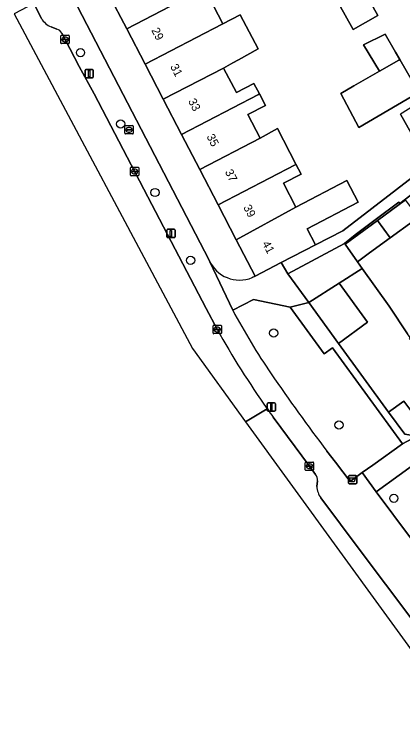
# Model space of a CAD drawing. Extents: x 159817 to 160765, y 380688 to 381638.
# Drawn here: x 159869.3 to 159915.8, y 381234.9 to 381320.5 of the extents above; entities that cross this region are included whole.
import ezdxf

# ---------------------------------------------------------------- set-up
doc = ezdxf.new("R2010")
doc.units = 0
for name, color, linetype in [('IMGEO_Afvalbak', 7, 'Continuous'), ('IMGEO_Boom', 7, 'Continuous'), ('IMGEO_Brandkraan', 7, 'Continuous'), ('IMGEO_Erf', 7, 'Continuous'), ('IMGEO_Groenvoorziening', 7, 'Continuous'), ('IMGEO_Kolk', 7, 'Continuous'), ('IMGEO_Lichtmast', 7, 'Continuous'), ('IMGEO_Muur', 7, 'Continuous'), ('IMGEO_Pand', 7, 'Continuous'), ('IMGEO_Pand_nummerreeks', 7, 'Continuous'), ('IMGEO_Rijbaan_lokaal_open', 7, 'Continuous'), ('IMGEO_Voetpad_open', 7, 'Continuous')]:
    doc.layers.add(name, color=color, linetype=linetype)

msp = doc.modelspace()

# ---------------------------------------------------------------- linework, layer by layer
at = {"layer": 'IMGEO_Afvalbak'}
for p, q in [((159909.311, 381264.329), (159909.311, 381265.129)), ((159909.311, 381265.129), (159909.311, 381264.329)), ((159909.411, 381265.229), (159910.201, 381265.229)), ((159910.201, 381265.229), (159909.411, 381265.229)), ((159910.301, 381265.129), (159910.301, 381264.329)), ((159910.301, 381264.329), (159910.301, 381265.129)), ((159910.201, 381264.229), (159909.411, 381264.229)), ((159909.411, 381264.229), (159910.201, 381264.229))]:
    msp.add_line(p, q, dxfattribs=at)
msp.add_lwpolyline([(159909.454, 381264.943), (159910.158, 381264.943), (159910.009, 381264.473), (159909.603, 381264.473), (159909.454, 381264.943)], dxfattribs=at)
for centre, start, end in [((159909.411, 381265.129), 90, 180), ((159909.411, 381265.129), 90, 180), ((159910.201, 381265.129), 0, 90), ((159910.201, 381265.129), 360, 90), ((159909.411, 381264.329), 180, 270), ((159909.411, 381264.329), 180, 270), ((159910.201, 381264.329), 270, 0), ((159910.201, 381264.329), 270, 0)]:
    msp.add_arc(centre, 0.1, start, end, dxfattribs=at)
at = {"layer": 'IMGEO_Boom'}
for centre in [(159877.225, 381315.886), (159882.032, 381307.342), (159886.154, 381299.131), (159890.408, 381291), (159900.354, 381282.291), (159908.18, 381271.277), (159914.742, 381262.496)]:
    msp.add_circle(centre, 0.489, dxfattribs=at)
at = {"layer": 'IMGEO_Brandkraan'}
for p, q in [((159882.537, 381306.222), (159882.537, 381307.074)), ((159882.612, 381307.148), (159883.464, 381307.148)), ((159882.796, 381306.642), (159882.796, 381306.654)), ((159883.234, 381306.605), (159882.836, 381306.605)), ((159882.839, 381306.691), (159883.237, 381306.691)), ((159883.025, 381306.928), (159883.05, 381306.928)), ((159883.28, 381306.654), (159883.28, 381306.642)), ((159883.538, 381307.074), (159883.538, 381306.222)), ((159883.464, 381306.148), (159882.612, 381306.148)), ((159883.048, 381306.368), (159883.023, 381306.368))]:
    msp.add_line(p, q, dxfattribs=at)
for points in [[(159882.537, 381306.222), (159882.537, 381307.074)], [(159882.612, 381307.148), (159883.464, 381307.148)], [(159883.538, 381307.074), (159883.538, 381306.222)], [(159883.464, 381306.148), (159882.612, 381306.148)]]:
    msp.add_lwpolyline(points, dxfattribs=at)
for centre, radius, start, end in [((159882.614, 381307.072), 0.0765, 91.55205, 178.44795), ((159882.614, 381307.072), 0.0765, 91.55205, 178.44795), ((159882.836, 381306.651), 0.0403, 85.87752, 175.75265), ((159882.833, 381306.641), 0.0366, 178.93798, 274.71019), ((159883.237, 381306.648), 0.043, 264.86636, 352.45326), ((159883.241, 381306.653), 0.0386, 1.73085, 96.63898), ((159883.462, 381307.072), 0.0765, 1.55205, 88.44795), ((159883.462, 381307.072), 0.0765, 1.55205, 88.44795), ((159882.614, 381306.224), 0.0765, 181.55205, 268.44795), ((159882.614, 381306.224), 0.0765, 181.55205, 268.44795), ((159883.462, 381306.224), 0.0765, 271.55205, 358.44795), ((159883.462, 381306.224), 0.0765, 271.55205, 358.44795)]:
    msp.add_arc(centre, radius, start, end, dxfattribs=at)
for centre, major_axis, ratio, start_param, end_param in [((159883.024, 381306.648), (-0.387, 0.002), 0.722429, 4.712389, 7.853982), ((159883.049, 381306.648), (-0.39, 0.002), 0.717154, 1.570796, 4.712389)]:
    msp.add_ellipse(centre, major_axis=major_axis, ratio=ratio, start_param=start_param, end_param=end_param, dxfattribs=at)
at = {"layer": 'IMGEO_Erf'}
for points in [[(159897.797, 381288.94), (159898.139, 381289.105), (159895.883, 381293.45), (159893.697, 381297.662), (159891.51, 381301.874), (159889.323, 381306.087), (159887.137, 381310.299), (159884.95, 381314.511), (159882.763, 381318.723), (159880.576, 381322.936), (159878.321, 381327.28), (159877.726, 381326.964)], [(159892.086, 381323.596), (159894.285, 381319.359), (159896.361, 381320.437), (159898.486, 381316.344), (159896.15, 381315.044), (159895.453, 381314.656), (159894.359, 381314.047), (159895.889, 381311.104), (159898.002, 381312.202), (159898.659, 381310.937), (159899.375, 381309.557), (159897.26, 381308.464), (159898.732, 381305.623), (159900.799, 381306.817), (159903.032, 381302.513), (159903.637, 381301.347), (159901.524, 381300.251), (159903.017, 381297.373), (159909.112, 381300.562), (159910.461, 381297.964), (159904.366, 381294.775), (159905.363, 381292.855), (159908.642, 381294.557), (159918.541, 381302.149)], [(159911.163, 381323.364), (159912.844, 381320.321), (159909.865, 381318.675), (159908.174, 381321.735)], [(159876.334, 381322.443), (159892.634, 381291.044)], [(159917.49, 381310.994), (159910.567, 381306.933), (159908.415, 381311.006), (159909.973, 381311.903), (159913.036, 381313.667), (159911.101, 381316.81), (159913.7, 381318.112), (159914.953, 381315.938), (159915.458, 381315.062), (159917.576, 381311.386)], [(159917.198, 381305.617), (159915.538, 381308.528), (159915.639, 381308.59), (159915.858, 381308.723)], [(159917.549, 381299.394), (159915.46, 381297.818), (159915.329, 381297.991), (159912.656, 381295.975), (159910.101, 381294.048), (159908.848, 381293.033), (159908.913, 381292.942), (159912.794, 381295.783), (159916.164, 381298.25)], [(159917.056, 381295.702), (159914.306, 381293.689), (159911.839, 381291.885), (159910.407, 381290.838), (159910.973, 381290.04), (159914.19, 381285.509), (159916.396, 381282.185)]]:
    msp.add_lwpolyline(points, dxfattribs=at)
for points in [[(159908.186, 381288.26), (159904.555, 381285.942), (159908.11, 381281.06), (159911.58, 381283.599)], [(159922.465, 381273.568), (159921.01, 381275.583), (159917.013, 381272.701), (159915.964, 381274.153), (159914.122, 381272.811), (159916.058, 381270.188), (159917.486, 381269.946)]]:
    msp.add_lwpolyline(points, close=True, dxfattribs=at)
msp.add_arc((159896.278, 381292.599), 3.962, 203.10867, 292.54807, dxfattribs=at)
at = {"layer": 'IMGEO_Groenvoorziening'}
for points in [[(159907.385, 381280.507), (159906.42, 381279.793), (159902.353, 381285.415), (159897.947, 381286.3), (159895.464, 381285.024)], [(159906.736, 381268.158), (159907.762, 381266.819), (159909.52, 381264.523), (159910.976, 381265.571), (159912.222, 381266.468), (159915.771, 381269.023), (159907.385, 381280.507)]]:
    msp.add_lwpolyline(points, dxfattribs=at)
msp.add_lwpolyline([(159918.337, 381267.42), (159918.153, 381267.285), (159912.646, 381263.252), (159916.734, 381257.771), (159922.213, 381261.774)], close=True, dxfattribs=at)
for centre, radius, start, end in [((159962.434, 381320.353), 75.717, 207.8135, 214.5492), ((160061.349, 381386.548), 194.734, 214.0855, 217.44184)]:
    msp.add_arc(centre, radius, start, end, dxfattribs=at)
at = {"layer": 'IMGEO_Kolk'}
for p, q in [((159874.878, 381317.043), (159874.878, 381317.895)), ((159874.953, 381317.969), (159875.805, 381317.969)), ((159875.366, 381317.749), (159875.391, 381317.749)), ((159875.879, 381317.895), (159875.879, 381317.043)), ((159875.805, 381316.969), (159874.953, 381316.969)), ((159875.137, 381317.463), (159875.137, 381317.475)), ((159875.575, 381317.426), (159875.177, 381317.426)), ((159875.18, 381317.512), (159875.578, 381317.512)), ((159875.389, 381317.189), (159875.364, 381317.189)), ((159875.621, 381317.475), (159875.621, 381317.463)), ((159883.281, 381302.149), (159884.133, 381302.149)), ((159883.206, 381301.223), (159883.206, 381302.075)), ((159883.465, 381301.643), (159883.465, 381301.655)), ((159883.903, 381301.606), (159883.505, 381301.606)), ((159883.508, 381301.692), (159883.906, 381301.692)), ((159883.717, 381301.369), (159883.692, 381301.369)), ((159883.694, 381301.929), (159883.719, 381301.929)), ((159883.949, 381301.655), (159883.949, 381301.643)), ((159884.207, 381302.075), (159884.207, 381301.223)), ((159884.133, 381301.149), (159883.281, 381301.149)), ((159893.097, 381282.295), (159893.097, 381283.147)), ((159893.172, 381283.221), (159894.024, 381283.221)), ((159893.356, 381282.715), (159893.356, 381282.727)), ((159893.794, 381282.678), (159893.396, 381282.678)), ((159893.399, 381282.764), (159893.797, 381282.764)), ((159893.585, 381283.001), (159893.61, 381283.001)), ((159893.84, 381282.727), (159893.84, 381282.715)), ((159894.098, 381283.147), (159894.098, 381282.295)), ((159894.024, 381282.221), (159893.172, 381282.221)), ((159893.608, 381282.441), (159893.583, 381282.441)), ((159904.138, 381265.904), (159904.138, 381266.756)), ((159904.213, 381266.83), (159905.065, 381266.83)), ((159904.397, 381266.324), (159904.397, 381266.336)), ((159904.835, 381266.287), (159904.437, 381266.287)), ((159904.44, 381266.373), (159904.838, 381266.373)), ((159904.626, 381266.61), (159904.651, 381266.61)), ((159904.881, 381266.336), (159904.881, 381266.324)), ((159905.139, 381266.756), (159905.139, 381265.904)), ((159905.065, 381265.83), (159904.213, 381265.83)), ((159904.649, 381266.05), (159904.624, 381266.05))]:
    msp.add_line(p, q, dxfattribs=at)
for points in [[(159874.878, 381317.043), (159874.878, 381317.895)], [(159874.953, 381317.969), (159875.805, 381317.969)], [(159875.879, 381317.895), (159875.879, 381317.043)], [(159875.805, 381316.969), (159874.953, 381316.969)], [(159883.281, 381302.149), (159884.133, 381302.149)], [(159883.206, 381301.223), (159883.206, 381302.075)], [(159884.207, 381302.075), (159884.207, 381301.223)], [(159884.133, 381301.149), (159883.281, 381301.149)], [(159893.097, 381282.295), (159893.097, 381283.147)], [(159893.172, 381283.221), (159894.024, 381283.221)], [(159894.098, 381283.147), (159894.098, 381282.295)], [(159894.024, 381282.221), (159893.172, 381282.221)], [(159904.138, 381265.904), (159904.138, 381266.756)], [(159904.213, 381266.83), (159905.065, 381266.83)], [(159905.139, 381266.756), (159905.139, 381265.904)], [(159905.065, 381265.83), (159904.213, 381265.83)]]:
    msp.add_lwpolyline(points, dxfattribs=at)
for centre, radius, start, end in [((159874.955, 381317.893), 0.0765, 91.55205, 178.44795), ((159874.955, 381317.893), 0.0765, 91.55205, 178.44795), ((159875.803, 381317.893), 0.0765, 1.55205, 88.44795), ((159875.803, 381317.893), 0.0765, 1.55205, 88.44795), ((159874.955, 381317.045), 0.0765, 181.55205, 268.44795), ((159874.955, 381317.045), 0.0765, 181.55205, 268.44795), ((159875.177, 381317.472), 0.0403, 85.87752, 175.75265), ((159875.174, 381317.462), 0.0366, 178.93798, 274.71019), ((159875.578, 381317.469), 0.043, 264.86636, 352.45326), ((159875.582, 381317.474), 0.0386, 1.73085, 96.63898), ((159875.803, 381317.045), 0.0765, 271.55205, 358.44795), ((159875.803, 381317.045), 0.0765, 271.55205, 358.44795), ((159883.283, 381302.073), 0.0765, 91.55205, 178.44795), ((159883.283, 381302.073), 0.0765, 91.55205, 178.44795), ((159884.131, 381302.073), 0.0765, 1.55205, 88.44795), ((159884.131, 381302.073), 0.0765, 1.55205, 88.44795), ((159883.505, 381301.652), 0.0403, 85.87752, 175.75265), ((159883.502, 381301.642), 0.0366, 178.93798, 274.71019), ((159883.906, 381301.649), 0.043, 264.86636, 352.45326), ((159883.91, 381301.654), 0.0386, 1.73085, 96.63898), ((159883.283, 381301.225), 0.0765, 181.55205, 268.44795), ((159883.283, 381301.225), 0.0765, 181.55205, 268.44795), ((159884.131, 381301.225), 0.0765, 271.55205, 358.44795), ((159884.131, 381301.225), 0.0765, 271.55205, 358.44795), ((159893.174, 381283.145), 0.0765, 91.55205, 178.44795), ((159893.174, 381283.145), 0.0765, 91.55205, 178.44795), ((159893.396, 381282.724), 0.0403, 85.87752, 175.75265), ((159893.393, 381282.714), 0.0366, 178.93798, 274.71019), ((159893.797, 381282.721), 0.043, 264.86636, 352.45326), ((159893.801, 381282.726), 0.0386, 1.73085, 96.63898), ((159894.022, 381283.145), 0.0765, 1.55205, 88.44795), ((159894.022, 381283.145), 0.0765, 1.55205, 88.44795), ((159893.174, 381282.297), 0.0765, 181.55205, 268.44795), ((159893.174, 381282.297), 0.0765, 181.55205, 268.44795), ((159894.022, 381282.297), 0.0765, 271.55205, 358.44795), ((159894.022, 381282.297), 0.0765, 271.55205, 358.44795), ((159904.215, 381266.754), 0.0765, 91.55205, 178.44795), ((159904.215, 381266.754), 0.0765, 91.55205, 178.44795), ((159904.437, 381266.333), 0.0403, 85.87752, 175.75265), ((159904.434, 381266.323), 0.0366, 178.93798, 274.71019), ((159904.838, 381266.33), 0.043, 264.86636, 352.45326), ((159904.842, 381266.335), 0.0386, 1.73085, 96.63898), ((159905.063, 381266.754), 0.0765, 1.55205, 88.44795), ((159905.063, 381266.754), 0.0765, 1.55205, 88.44795), ((159904.215, 381265.906), 0.0765, 181.55205, 268.44795), ((159904.215, 381265.906), 0.0765, 181.55205, 268.44795), ((159905.063, 381265.906), 0.0765, 271.55205, 358.44795), ((159905.063, 381265.906), 0.0765, 271.55205, 358.44795)]:
    msp.add_arc(centre, radius, start, end, dxfattribs=at)
for centre, major_axis, ratio, start_param, end_param in [((159875.365, 381317.469), (-0.387, 0.002), 0.722429, 4.712389, 7.853982), ((159875.39, 381317.469), (-0.39, 0.002), 0.717154, 1.570796, 4.712389), ((159883.693, 381301.649), (-0.387, 0.002), 0.722429, 4.712389, 7.853982), ((159883.718, 381301.649), (-0.39, 0.002), 0.717154, 1.570796, 4.712389), ((159893.584, 381282.721), (-0.387, 0.002), 0.722429, 4.712389, 7.853982), ((159893.609, 381282.721), (-0.39, 0.002), 0.717154, 1.570796, 4.712389), ((159904.625, 381266.33), (-0.387, 0.002), 0.722429, 4.712389, 7.853982), ((159904.65, 381266.33), (-0.39, 0.002), 0.717154, 1.570796, 4.712389)]:
    msp.add_ellipse(centre, major_axis=major_axis, ratio=ratio, start_param=start_param, end_param=end_param, dxfattribs=at)
at = {"layer": 'IMGEO_Lichtmast'}
for p, q in [((159877.769, 381312.969), (159877.769, 381313.769)), ((159877.769, 381313.769), (159877.769, 381312.969)), ((159877.869, 381313.869), (159878.659, 381313.869)), ((159878.659, 381313.869), (159877.869, 381313.869)), ((159878.759, 381313.769), (159878.759, 381312.969)), ((159878.759, 381312.969), (159878.759, 381313.769)), ((159878.659, 381312.869), (159877.869, 381312.869)), ((159877.869, 381312.869), (159878.659, 381312.869)), ((159887.562, 381293.822), (159887.562, 381294.622)), ((159887.562, 381294.622), (159887.562, 381293.822)), ((159887.662, 381294.722), (159888.452, 381294.722)), ((159888.452, 381294.722), (159887.662, 381294.722)), ((159888.552, 381294.622), (159888.552, 381293.822)), ((159888.552, 381293.822), (159888.552, 381294.622)), ((159888.452, 381293.722), (159887.662, 381293.722)), ((159887.662, 381293.722), (159888.452, 381293.722)), ((159899.687, 381273.932), (159900.477, 381273.932)), ((159900.477, 381273.932), (159899.687, 381273.932)), ((159899.587, 381273.032), (159899.587, 381273.832)), ((159899.587, 381273.832), (159899.587, 381273.032)), ((159900.577, 381273.832), (159900.577, 381273.032)), ((159900.577, 381273.032), (159900.577, 381273.832)), ((159900.477, 381272.932), (159899.687, 381272.932)), ((159899.687, 381272.932), (159900.477, 381272.932))]:
    msp.add_line(p, q, dxfattribs=at)
for points in [[(159878.189, 381313.744), (159878.339, 381313.744), (159878.339, 381312.994), (159878.189, 381312.994), (159878.189, 381313.744)], [(159887.982, 381294.597), (159888.132, 381294.597), (159888.132, 381293.847), (159887.982, 381293.847), (159887.982, 381294.597)], [(159900.007, 381273.807), (159900.157, 381273.807), (159900.157, 381273.057), (159900.007, 381273.057), (159900.007, 381273.807)]]:
    msp.add_lwpolyline(points, dxfattribs=at)
for centre, start, end in [((159877.869, 381313.769), 90, 180), ((159877.869, 381313.769), 90, 180), ((159878.659, 381313.769), 0, 90), ((159878.659, 381313.769), 360, 90), ((159877.869, 381312.969), 180, 270), ((159877.869, 381312.969), 180, 270), ((159878.659, 381312.969), 270, 0), ((159878.659, 381312.969), 270, 0), ((159887.662, 381294.622), 90, 180), ((159887.662, 381294.622), 90, 180), ((159888.452, 381294.622), 0, 90), ((159888.452, 381294.622), 360, 90), ((159887.662, 381293.822), 180, 270), ((159887.662, 381293.822), 180, 270), ((159888.452, 381293.822), 270, 0), ((159888.452, 381293.822), 270, 0), ((159899.687, 381273.832), 90, 180), ((159899.687, 381273.832), 90, 180), ((159900.477, 381273.832), 0, 90), ((159900.477, 381273.832), 360, 90), ((159899.687, 381273.032), 180, 270), ((159899.687, 381273.032), 180, 270), ((159900.477, 381273.032), 270, 0), ((159900.477, 381273.032), 270, 0)]:
    msp.add_arc(centre, 0.1, start, end, dxfattribs=at)
at = {"layer": 'IMGEO_Muur'}
msp.add_lwpolyline([(159908.11, 381281.06), (159904.555, 381285.942)], dxfattribs=at)
at = {"layer": 'IMGEO_Pand'}
for points in [[(159892.086, 381323.596), (159890.638, 381326.385), (159889.913, 381327.782), (159880.576, 381322.936), (159882.763, 381318.723)], [(159894.285, 381319.359), (159892.086, 381323.596), (159882.763, 381318.723), (159884.95, 381314.511), (159894.185, 381319.304)], [(159911.163, 381323.364), (159908.553, 381321.946), (159908.174, 381321.735), (159909.865, 381318.675), (159912.844, 381320.321)], [(159894.285, 381319.359), (159894.185, 381319.304), (159884.95, 381314.511), (159887.137, 381310.299), (159894.359, 381314.047), (159895.453, 381314.656), (159896.15, 381315.044), (159898.486, 381316.344), (159896.361, 381320.437)], [(159913.7, 381318.112), (159911.101, 381316.81), (159913.036, 381313.667), (159915.357, 381315.004), (159915.458, 381315.062), (159914.953, 381315.938)], [(159915.458, 381315.062), (159915.357, 381315.004), (159913.036, 381313.667), (159909.973, 381311.903), (159908.415, 381311.006), (159910.567, 381306.933), (159917.49, 381310.994), (159917.724, 381311.131), (159917.666, 381311.231), (159917.576, 381311.386)], [(159887.137, 381310.299), (159889.323, 381306.087), (159898.559, 381310.88), (159898.659, 381310.937), (159898.002, 381312.202), (159895.889, 381311.104), (159894.359, 381314.047)], [(159898.659, 381310.937), (159898.559, 381310.88), (159889.323, 381306.087), (159891.51, 381301.874), (159898.732, 381305.623), (159897.26, 381308.464), (159899.375, 381309.557)], [(159917.988, 381310.019), (159915.858, 381308.723), (159915.639, 381308.59), (159915.538, 381308.528), (159917.198, 381305.617), (159917.369, 381305.721), (159919.663, 381306.967), (159919.978, 381307.15), (159919.16, 381308.64), (159918.267, 381310.189)], [(159891.51, 381301.874), (159893.697, 381297.662), (159902.933, 381302.455), (159903.032, 381302.513), (159900.799, 381306.817), (159898.732, 381305.623)], [(159895.883, 381293.45), (159903.017, 381297.373), (159901.524, 381300.251), (159903.637, 381301.347), (159903.032, 381302.513), (159902.933, 381302.455), (159893.697, 381297.662)], [(159895.883, 381293.45), (159898.139, 381289.105), (159901.27, 381290.73), (159905.363, 381292.855), (159904.366, 381294.775), (159910.461, 381297.964), (159909.112, 381300.562), (159903.017, 381297.373)], [(159912.794, 381295.783), (159914.306, 381293.689), (159917.056, 381295.702), (159917.72, 381296.188), (159916.164, 381298.25)], [(159912.794, 381295.783), (159908.913, 381292.942), (159910.407, 381290.838), (159911.839, 381291.885), (159914.306, 381293.689)], [(159910.973, 381290.04), (159910.407, 381290.838), (159908.913, 381292.942), (159908.848, 381293.033), (159902.045, 381289.406), (159904.555, 381285.942), (159908.186, 381288.26)], [(159916.396, 381282.185), (159914.19, 381285.509), (159910.973, 381290.04), (159908.186, 381288.26), (159911.58, 381283.599), (159908.11, 381281.06), (159914.122, 381272.811), (159915.964, 381274.153), (159917.013, 381272.701), (159921.01, 381275.583), (159916.606, 381281.692), (159916.701, 381281.761)]]:
    msp.add_lwpolyline(points, close=True, dxfattribs=at)
at = {"layer": 'IMGEO_Rijbaan_lokaal_open'}
for points in [[(159872.535, 381319.994), (159871.618, 381321.761), (159869.295, 381320.529), (159869.295, 381320.529), (159890.617, 381280.43), (159897.002, 381271.647)], [(159874.406, 381318.717), (159873.694, 381318.962)], [(159893.576, 381282.758), (159892.265, 381285.231), (159885.294, 381298.601), (159878.855, 381310.96), (159877.077, 381314.227), (159875.378, 381317.468), (159874.992, 381318.214)], [(159897.002, 381271.647), (159899.599, 381273.208)], [(159899.599, 381273.208), (159897.002, 381271.647), (159919.199, 381241.116), (159920.531, 381230.844)], [(159905.384, 381265.347), (159904.638, 381266.329), (159900.314, 381272.214)], [(159905.527, 381263.919), (159905.593, 381264.597)], [(159921.483, 381241.753), (159919.649, 381244.252), (159916.773, 381248.169), (159910.733, 381256.259), (159906.022, 381262.539)]]:
    msp.add_lwpolyline(points, dxfattribs=at)
for centre, radius, start, end in [((159874.794, 381321.364), 2.642, 211.23818, 245.39663), ((159874.116, 381317.787), 0.974, 26.01219, 72.70475), ((159982.618, 381332.241), 101.868, 209.06199, 215.41568), ((159984.4, 381333.452), 104.022, 215.39085, 216.06528), ((159904.775, 381264.773), 0.837, 347.84204, 43.30073), ((159907.977, 381264.019), 2.452, 182.33833, 217.12705)]:
    msp.add_arc(centre, radius, start, end, dxfattribs=at)
at = {"layer": 'IMGEO_Voetpad_open'}
for points in [[(159895.464, 381285.024), (159892.697, 381290.845), (159892.634, 381291.044), (159876.334, 381322.443)], [(159871.618, 381321.761), (159872.535, 381319.994)], [(159873.694, 381318.962), (159874.406, 381318.717)], [(159874.992, 381318.214), (159875.378, 381317.468), (159877.077, 381314.227), (159878.855, 381310.96), (159885.294, 381298.601), (159892.265, 381285.231), (159893.576, 381282.758)], [(159918.541, 381302.149), (159908.642, 381294.557), (159905.363, 381292.855), (159901.27, 381290.73), (159902.045, 381289.406), (159908.848, 381293.033), (159910.101, 381294.048), (159912.656, 381295.975), (159915.329, 381297.991), (159915.46, 381297.818), (159917.549, 381299.394)], [(159892.634, 381291.044), (159892.697, 381290.845), (159895.464, 381285.024), (159897.947, 381286.3), (159902.353, 381285.415), (159904.555, 381285.942), (159902.045, 381289.406)], [(159902.045, 381289.406), (159901.27, 381290.73), (159898.139, 381289.105), (159897.797, 381288.94)], [(159900.314, 381272.214), (159904.638, 381266.329), (159905.384, 381265.347)], [(159917.486, 381269.946), (159915.771, 381269.023), (159912.222, 381266.468), (159910.976, 381265.571), (159912.646, 381263.252), (159918.153, 381267.285)], [(159916.734, 381257.771), (159912.646, 381263.252), (159910.976, 381265.571), (159909.52, 381264.523), (159907.762, 381266.819), (159906.736, 381268.158)], [(159905.593, 381264.597), (159905.527, 381263.919)], [(159906.022, 381262.539), (159910.733, 381256.259), (159916.773, 381248.169), (159919.649, 381244.252), (159921.483, 381241.753)]]:
    msp.add_lwpolyline(points, dxfattribs=at)
msp.add_lwpolyline([(159908.11, 381281.06), (159904.555, 381285.942), (159902.353, 381285.415), (159906.42, 381279.793), (159907.385, 381280.507), (159915.771, 381269.023), (159917.486, 381269.946), (159916.058, 381270.188), (159914.122, 381272.811)], close=True, dxfattribs=at)
for centre, radius, start, end in [((159874.794, 381321.364), 2.642, 211.23818, 245.39663), ((159874.116, 381317.787), 0.974, 26.01219, 72.70475), ((159896.278, 381292.599), 3.962, 203.10867, 292.54807), ((159962.434, 381320.353), 75.717, 207.8135, 214.5492), ((159982.618, 381332.241), 101.868, 209.06199, 215.41568), ((160061.349, 381386.548), 194.734, 214.0855, 217.44184), ((159984.4, 381333.452), 104.022, 215.39085, 216.06528), ((159904.775, 381264.773), 0.837, 347.84204, 43.30073), ((159907.977, 381264.019), 2.452, 182.33833, 217.12705)]:
    msp.add_arc(centre, radius, start, end, dxfattribs=at)

# ---------------------------------------------------------------- texts
at = {"layer": 'IMGEO_Pand_nummerreeks'}
for s, rotation, p in [('29', 297.43543, (159885.682, 381318.57)), ('31', 297.43301, (159887.936, 381314.228)), ('33', 297.43543, (159890.086, 381310.087)), ('35', 297.43543, (159892.288, 381305.845)), ('37', 297.43543, (159894.49, 381301.603)), ('39', 297.43543, (159896.692, 381297.362)), ('41', 297.43543, (159898.946, 381293.02))]:
    msp.add_text(s, height=1, rotation=rotation, dxfattribs=at).set_placement(p)

doc.saveas('drawing.dxf')
